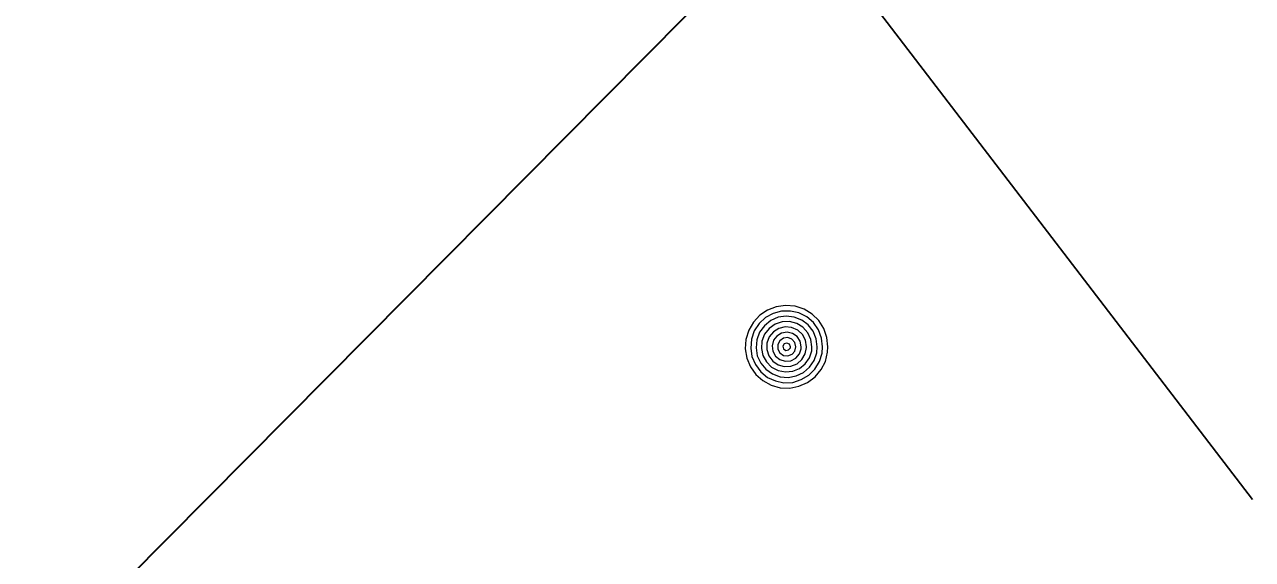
# Model space of a CAD drawing. Extents: x -873619 to -867639, y -1015082 to -1012326.
# Drawn here: x -867933.15 to -867926.29, y -1012686.51 to -1012683.52 of the extents above; entities that cross this region are included whole.
import ezdxf

# ---------------------------------------------------------------- set-up
doc = ezdxf.new("R2010")
doc.units = 0
doc.header["$LTSCALE"] = 0.44
for name, color, linetype, lineweight in [('1', 7, 'Continuous', 13), ('25', 7, 'Continuous', 13), ('3', 7, 'Continuous', 25)]:
    doc.layers.add(name, color=color, linetype=linetype, lineweight=lineweight)

msp = doc.modelspace()

# ---------------------------------------------------------------- linework, layer by layer
at = {"layer": '1', "lineweight": 35}
msp.add_lwpolyline([(-867928.158, -1012682.175), (-867928.532, -1012682.575), (-867928.834, -1012682.846), (-867929.235, -1012683.248), (-867941.259, -1012695.377), (-867959.972, -1012709.533), (-867967.543, -1012714.627), (-867970.064, -1012716.534), (-867974.611, -1012725.697)], dxfattribs=at)
at = {"layer": '25'}
for points in [[(-867928.659, -1012685.32), (-867928.665, -1012685.268), (-867928.682, -1012685.218), (-867928.711, -1012685.174), (-867928.748, -1012685.137), (-867928.793, -1012685.11), (-867928.843, -1012685.093), (-867928.896, -1012685.089), (-867928.948, -1012685.096), (-867928.997, -1012685.115), (-867929.04, -1012685.144), (-867929.076, -1012685.183), (-867929.102, -1012685.228), (-867929.118, -1012685.279), (-867929.121, -1012685.331), (-867929.113, -1012685.383), (-867929.093, -1012685.432), (-867929.062, -1012685.475), (-867929.023, -1012685.509), (-867928.977, -1012685.535), (-867928.926, -1012685.549), (-867928.873, -1012685.551), (-867928.822, -1012685.541), (-867928.774, -1012685.52), (-867928.731, -1012685.489), (-867928.697, -1012685.448), (-867928.673, -1012685.402), (-867928.661, -1012685.351)], [(-867928.689, -1012685.32), (-867928.695, -1012685.271), (-867928.712, -1012685.225), (-867928.74, -1012685.185), (-867928.777, -1012685.153), (-867928.821, -1012685.131), (-867928.869, -1012685.12), (-867928.918, -1012685.12), (-867928.965, -1012685.133), (-867929.008, -1012685.157), (-867929.044, -1012685.19), (-867929.071, -1012685.231), (-867929.087, -1012685.278), (-867929.091, -1012685.327), (-867929.084, -1012685.375), (-867929.065, -1012685.42), (-867929.035, -1012685.46), (-867928.997, -1012685.491), (-867928.953, -1012685.511), (-867928.905, -1012685.521), (-867928.856, -1012685.519), (-867928.809, -1012685.504), (-867928.766, -1012685.479), (-867928.732, -1012685.445), (-867928.706, -1012685.403), (-867928.692, -1012685.356)], [(-867928.719, -1012685.32), (-867928.725, -1012685.275), (-867928.742, -1012685.233), (-867928.77, -1012685.198), (-867928.806, -1012685.171), (-867928.848, -1012685.154), (-867928.893, -1012685.149), (-867928.938, -1012685.155), (-867928.979, -1012685.174), (-867929.014, -1012685.202), (-867929.041, -1012685.239), (-867929.057, -1012685.281), (-867929.061, -1012685.326), (-867929.054, -1012685.371), (-867929.035, -1012685.412), (-867929.006, -1012685.446), (-867928.969, -1012685.472), (-867928.926, -1012685.488), (-867928.881, -1012685.491), (-867928.836, -1012685.483), (-867928.796, -1012685.463), (-867928.762, -1012685.434), (-867928.736, -1012685.396), (-867928.722, -1012685.353)], [(-867928.749, -1012685.32), (-867928.754, -1012685.279), (-867928.772, -1012685.242), (-867928.799, -1012685.211), (-867928.834, -1012685.19), (-867928.874, -1012685.179), (-867928.915, -1012685.181), (-867928.954, -1012685.194), (-867928.988, -1012685.218), (-867929.013, -1012685.25), (-867929.028, -1012685.288), (-867929.031, -1012685.329), (-867929.023, -1012685.369), (-867929.003, -1012685.405), (-867928.974, -1012685.434), (-867928.937, -1012685.453), (-867928.897, -1012685.461), (-867928.856, -1012685.457), (-867928.818, -1012685.442), (-867928.786, -1012685.416), (-867928.763, -1012685.382), (-867928.75, -1012685.343)], [(-867928.779, -1012685.32), (-867928.784, -1012685.284), (-867928.802, -1012685.252), (-867928.828, -1012685.227), (-867928.862, -1012685.212), (-867928.898, -1012685.209), (-867928.933, -1012685.217), (-867928.964, -1012685.237), (-867928.987, -1012685.265), (-867929, -1012685.299), (-867929, -1012685.336), (-867928.989, -1012685.371), (-867928.968, -1012685.4), (-867928.938, -1012685.421), (-867928.903, -1012685.431), (-867928.866, -1012685.429), (-867928.832, -1012685.415), (-867928.805, -1012685.392), (-867928.786, -1012685.36), (-867928.779, -1012685.325)], [(-867928.809, -1012685.32), (-867928.814, -1012685.289), (-867928.831, -1012685.263), (-867928.857, -1012685.246), (-867928.887, -1012685.239), (-867928.918, -1012685.243), (-867928.945, -1012685.26), (-867928.963, -1012685.284), (-867928.971, -1012685.315), (-867928.967, -1012685.345), (-867928.952, -1012685.373), (-867928.928, -1012685.392), (-867928.898, -1012685.401), (-867928.867, -1012685.398), (-867928.839, -1012685.384), (-867928.819, -1012685.36), (-867928.809, -1012685.331)], [(-867928.839, -1012685.32), (-867928.844, -1012685.296), (-867928.861, -1012685.278), (-867928.884, -1012685.269), (-867928.908, -1012685.272), (-867928.929, -1012685.286), (-867928.94, -1012685.308), (-867928.94, -1012685.333), (-867928.928, -1012685.354), (-867928.908, -1012685.368), (-867928.883, -1012685.371), (-867928.86, -1012685.362), (-867928.844, -1012685.344)], [(-867928.869, -1012685.32), (-867928.874, -1012685.305), (-867928.889, -1012685.299), (-867928.904, -1012685.303), (-867928.911, -1012685.317), (-867928.907, -1012685.332), (-867928.894, -1012685.341), (-867928.879, -1012685.338), (-867928.869, -1012685.326)]]:
    msp.add_lwpolyline(points, close=True, dxfattribs=at)
at = {"layer": '3'}
msp.add_line((-867928.832, -1012682.846), (-867926.286, -1012686.174), dxfattribs=at)

doc.saveas('drawing.dxf')
